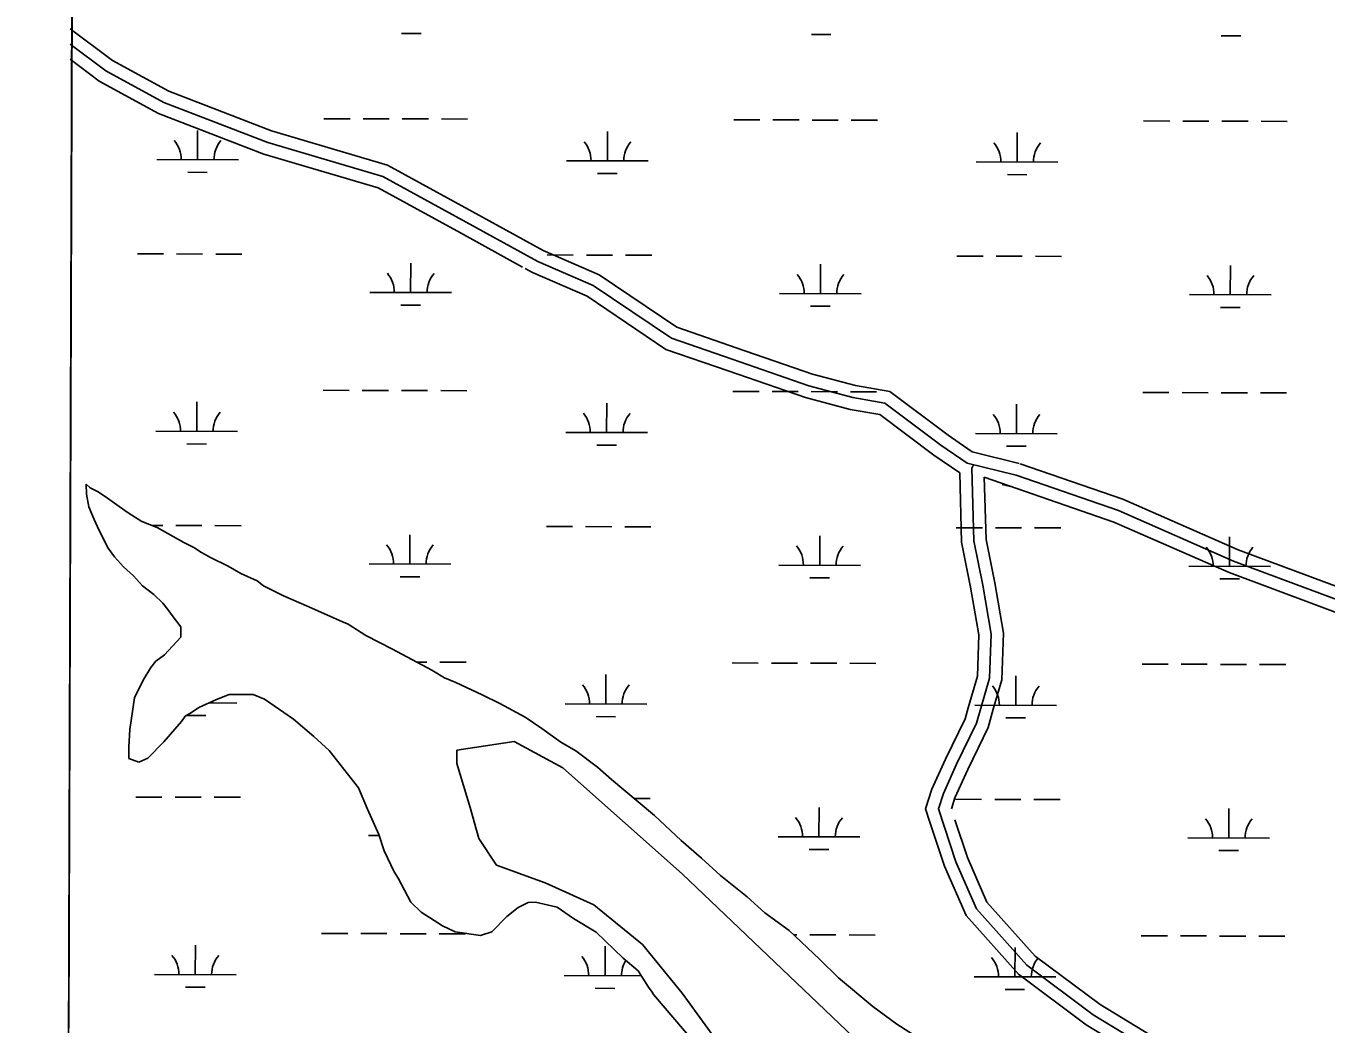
# Model space of a CAD drawing. Extents: x 3161615 to 3199515, y 867541 to 892976.
# Drawn here: x 3165819 to 3167411, y 889360 to 890583 of the extents above; entities that cross this region are included whole.
import ezdxf

# ---------------------------------------------------------------- set-up
doc = ezdxf.new("R2010")
doc.units = 0
for name, color, linetype in [('V-GRID-FRAM', 7, 'Continuous'), ('V-ROAD-CNTR', 7, 'Continuous'), ('V-SITE-VEGE', 7, 'Continuous'), ('V-TOPO-SHOR', 7, 'Continuous'), ('V-WETL-SWMP', 7, 'Continuous')]:
    doc.layers.add(name, color=color, linetype=linetype)

msp = doc.modelspace()

# ---------------------------------------------------------------- linework, layer by layer
at = {"layer": 'V-GRID-FRAM'}
msp.add_lwpolyline([(3165877.4, 891195.5), (3197229, 891108.8), (3197186.7, 872920.9), (3165819.2, 873007.6), (3165877.4, 891195.5)], dxfattribs=at)
at = {"layer": 'V-ROAD-CNTR'}
for points in [[(3165873.4, 890579.3), (3165925.2, 890540.5), (3165994.3, 890502.7), (3166120.1, 890454.2), (3166262, 890412.3), (3166365.8, 890355.5), (3166440.7, 890314.3)], [(3165873.4, 890560.6), (3165917, 890527.8), (3165987.9, 890489.1), (3166115.3, 890439.9), (3166256.2, 890398.4), (3166358.5, 890342.3), (3166446.2, 890294.2), (3166513.7, 890264.8), (3166609.6, 890200.2), (3166684, 890174.5), (3166778.1, 890141.9), (3166831.7, 890127.8), (3166870.9, 890120.9), (3166939.8, 890069.3), (3166972, 890047.2), (3167031.8, 890032.4)], [(3165873.3, 890541.9), (3165908.9, 890515.2), (3165981.6, 890475.4), (3166110.4, 890425.7), (3166250.4, 890384.5), (3166351.3, 890329.2), (3166427.3, 890287.5)], [(3166440.7, 890314.3), (3166452.8, 890307.6), (3166521, 890278), (3166616.4, 890213.7), (3166688.9, 890188.7), (3166782.5, 890156.3), (3166835, 890142.4), (3166877, 890135), (3166948.6, 890081.5), (3166962.1, 890072.2)], [(3166430.7, 890285.6), (3166439.6, 890280.7), (3166506.5, 890251.6), (3166602.9, 890186.6), (3166679.1, 890160.3), (3166773.7, 890127.5), (3166828.5, 890113.1), (3166864.8, 890106.7), (3166931.1, 890057.1), (3166962.8, 890035.3)], [(3166962.1, 890072.2), (3166978.2, 890061.1), (3167035.4, 890046.9)], [(3166979.6, 890045.3), (3166977.6, 890041), (3166980.1, 889952.2), (3166990.9, 889897.9), (3167001.1, 889838), (3166999.4, 889784.1), (3166983.4, 889728.8), (3166958.9, 889678.4), (3166942.8, 889642.7), (3166936.7, 889623.8), (3166958.2, 889558.8), (3166983.3, 889501.4), (3167044.8, 889432.4), (3167126.2, 889371.6), (3167240.3, 889302.2), (3167301.3, 889257.8), (3167412.1, 889190.5)], [(3167036.7, 890046.6), (3167162.5, 890003.1), (3167303.9, 889941.2), (3167465.2, 889881), (3167500.4, 889863.5)], [(3166962.8, 890035.3), (3166965.1, 889950.5), (3166976.1, 889895.2), (3166986.1, 889837), (3166984.4, 889786.4), (3166973.2, 889747.6)], [(3166992.9, 890029.9), (3166995, 889953.9), (3167005.6, 889900.7), (3167016.2, 889839.1), (3167014.3, 889781.7), (3167003.9, 889745.9)], [(3166992.9, 890029.9), (3167151.6, 889975.1), (3167292.6, 889913.4), (3167453.2, 889853.5), (3167485.2, 889837.6)], [(3167031.8, 890032.4), (3167157.1, 889989.1), (3167298.2, 889927.3), (3167459.2, 889867.2), (3167553.8, 889820.2), (3167632.5, 889786.7), (3167708.6, 889755.9), (3167806.9, 889730.3), (3167878.5, 889697.8), (3167953.6, 889657.5), (3168041.5, 889610.2), (3168153, 889535.8), (3168228.2, 889500), (3168314.3, 889455.2), (3168375.5, 889447.9), (3168511.7, 889425.5), (3168663.9, 889405.7), (3168724, 889399.3), (3168892.8, 889382.8)], [(3167014.7, 890021.2), (3167028.2, 890017.8)], [(3166973.2, 889747.6), (3166969.3, 889734.2), (3166945.3, 889684.8), (3166928.8, 889648.1), (3166920.9, 889623.8), (3166926.2, 889607.7)], [(3167003.9, 889745.9), (3166997.4, 889723.4), (3166972.5, 889672.1), (3166956.9, 889637.3), (3166952.5, 889623.9)], [(3166926.2, 889607.7), (3166944.1, 889553.5), (3166970.5, 889493.2), (3167034.6, 889421.3), (3167117.8, 889359.2), (3167232, 889289.7), (3167238.3, 889285.1)], [(3166956.9, 889610.5), (3166972.2, 889564.2), (3166996.1, 889509.6), (3167055, 889443.5), (3167134.6, 889384.1), (3167248.6, 889314.7), (3167259.9, 889306.5)]]:
    msp.add_lwpolyline(points, dxfattribs=at)
at = {"layer": 'V-SITE-VEGE'}
for p, q in [((3165876.9, 891012.6), (3165871.6, 889355.1)), ((3165893.2, 890009.2), (3165893.1, 890021.6)), ((3165893.1, 890021.6), (3165897.7, 890017)), ((3165897.7, 890017), (3165907, 890012.4)), ((3165896.4, 889993.8), (3165893.2, 890009.2)), ((3165907, 890012.4), (3165916.3, 890006.3)), ((3165916.3, 890006.3), (3165933.4, 889994.1)), ((3165902.7, 889978.4), (3165896.4, 889993.8)), ((3165933.4, 889994.1), (3165944.3, 889986.5)), ((3165944.3, 889986.5), (3165961.3, 889975.8)), ((3165909, 889964.6), (3165902.7, 889978.4)), ((3165961.3, 889975.8), (3165979.9, 889968.3)), ((3165979.9, 889968.3), (3166012.4, 889950)), ((3165920, 889943.1), (3165909, 889964.6)), ((3166012.4, 889950), (3166024.8, 889944)), ((3165927.8, 889932.4), (3165920, 889943.1)), ((3166024.8, 889944), (3166034.1, 889937.9)), ((3166034.1, 889937.9), (3166045, 889931.8)), ((3165938.6, 889920.1), (3165927.8, 889932.4)), ((3165951.1, 889909.4), (3165938.6, 889920.1)), ((3166045, 889931.8), (3166066.7, 889921.2)), ((3166066.7, 889921.2), (3166082.2, 889912.1)), ((3165962, 889897.2), (3165951.1, 889909.4)), ((3166082.2, 889912.1), (3166102.3, 889903)), ((3166102.3, 889903), (3166110.1, 889896.9)), ((3165975.9, 889886.5), (3165962, 889897.2)), ((3165986.8, 889875.8), (3165975.9, 889886.5)), ((3166110.1, 889896.9), (3166134.8, 889884.7)), ((3165993.1, 889868.1), (3165986.8, 889875.8)), ((3166134.8, 889884.7), (3166165.8, 889871.1)), ((3166165.8, 889871.1), (3166203, 889854.4)), ((3165999.3, 889858.9), (3165993.1, 889868.1)), ((3166008.7, 889846.7), (3165999.3, 889858.9)), ((3166203, 889854.4), (3166213.8, 889849.9)), ((3166008.8, 889834.3), (3166008.7, 889846.7)), ((3166213.8, 889849.9), (3166235.5, 889836.2)), ((3165988.9, 889812.6), (3166008.8, 889834.3)), ((3166235.5, 889836.2), (3166268, 889819.5)), ((3165978.2, 889804.8), (3165988.9, 889812.6)), ((3166268, 889819.5), (3166316.1, 889793.7)), ((3165962.9, 889781.5), (3165972.1, 889797)), ((3165972.1, 889797), (3165978.2, 889804.8)), ((3166316.1, 889793.7), (3166331.6, 889784.5)), ((3165952.3, 889759.8), (3165962.9, 889781.5)), ((3166331.6, 889784.5), (3166345.5, 889778.5)), ((3166345.5, 889778.5), (3166378, 889763.3)), ((3165946.5, 889721.2), (3165952.3, 889759.8)), ((3166068, 889763.9), (3166052.6, 889757.6)), ((3166097.3, 889764.1), (3166068, 889763.9)), ((3166111.2, 889758), (3166097.3, 889764.1)), ((3166146.9, 889733.7), (3166111.2, 889758)), ((3166378, 889763.3), (3166399.7, 889752.7)), ((3166031.1, 889748.1), (3166021.9, 889741.9)), ((3166052.6, 889757.6), (3166031.1, 889748.1)), ((3166399.7, 889752.7), (3166430.7, 889736)), ((3166009.6, 889731), (3165988.2, 889706.1)), ((3166014.2, 889737.2), (3166009.6, 889731)), ((3166021.9, 889741.9), (3166014.2, 889737.2)), ((3166171.7, 889712.3), (3166146.9, 889733.7)), ((3166430.7, 889736), (3166450.9, 889722.3)), ((3165945.1, 889699.6), (3165946.5, 889721.2)), ((3166190.4, 889695.5), (3166171.7, 889712.3)), ((3166450.9, 889722.3), (3166474.1, 889705.5)), ((3165945.2, 889685.7), (3165945.1, 889699.6)), ((3165988.2, 889706.1), (3165968.4, 889685.9)), ((3166226.3, 889649.5), (3166190.4, 889695.5)), ((3166474.1, 889705.5), (3166492.7, 889694.9)), ((3166492.7, 889694.9), (3166519.1, 889675)), ((3165957.6, 889681.2), (3165945.2, 889685.7)), ((3165968.4, 889685.9), (3165957.6, 889681.2)), ((3166519.1, 889675), (3166536.2, 889659.8)), ((3166237.3, 889623.3), (3166226.3, 889649.5)), ((3166536.2, 889659.8), (3166568.8, 889632.3)), ((3166568.8, 889632.3), (3166589, 889615.5)), ((3166251.4, 889592.6), (3166237.3, 889623.3)), ((3166589, 889615.5), (3166621.7, 889584.9)), ((3166257.7, 889572.6), (3166251.4, 889592.6)), ((3166621.7, 889584.9), (3166646.5, 889563.5)), ((3166270.3, 889546.5), (3166257.7, 889572.6)), ((3166646.5, 889563.5), (3166669.8, 889542.1)), ((3166275, 889538.8), (3166270.3, 889546.5)), ((3166290.7, 889509.6), (3166275, 889538.8)), ((3166669.8, 889542.1), (3166702.5, 889516.1)), ((3166303.1, 889497.4), (3166290.7, 889509.6)), ((3166434.1, 889509.3), (3166421.8, 889503)), ((3166443.4, 889509.4), (3166434.1, 889509.3)), ((3166469.6, 889503.4), (3166443.4, 889509.4)), ((3166489.8, 889489.7), (3166469.6, 889503.4)), ((3166702.5, 889516.1), (3166724.2, 889496.3)), ((3166329.5, 889480.7), (3166303.1, 889497.4)), ((3166408, 889492.1), (3166389.7, 889473.4)), ((3166421.8, 889503), (3166408, 889492.1)), ((3166517.7, 889473), (3166489.8, 889489.7)), ((3166724.2, 889496.3), (3166753.7, 889474.9)), ((3166344.9, 889473.1), (3166329.5, 889480.7)), ((3166375.8, 889468.7), (3166344.9, 889473.1)), ((3166389.7, 889473.4), (3166375.8, 889468.7)), ((3166550.4, 889440.8), (3166517.7, 889473)), ((3166753.7, 889474.9), (3166791, 889439.7)), ((3166569, 889425.6), (3166550.4, 889440.8)), ((3166791, 889439.7), (3166814.3, 889416.8)), ((3166581.5, 889405.6), (3166569, 889425.6)), ((3166814.3, 889416.8), (3166856.3, 889381.7)), ((3166586.2, 889399.5), (3166581.5, 889405.6)), ((3166587.8, 889396.4), (3166586.2, 889399.5)), ((3166654.7, 889318.3), (3166587.8, 889396.4)), ((3166856.3, 889381.7), (3166885.8, 889360.3)), ((3166885.8, 889360.3), (3166935.4, 889328.3))]:
    msp.add_line(p, q, dxfattribs=at)
at = {"layer": 'V-TOPO-SHOR'}
msp.add_lwpolyline([(3166666.3, 889338.4), (3166622.9, 889397.9), (3166574.2, 889457.5), (3166514.7, 889506.2), (3166455.1, 889533.2), (3166395.6, 889554.9), (3166373.9, 889587.4), (3166363.1, 889625.3), (3166346.9, 889679.4), (3166346.9, 889695.6), (3166417.2, 889706.5), (3166476.8, 889674), (3166622.9, 889544.1), (3166850.3, 889327.5)], dxfattribs=at)
at = {"layer": 'V-WETL-SWMP'}
for p, q in [((3165871.6, 889355.1), (3165876.9, 891012.6)), ((3166279.2, 890573.6), (3166303.2, 890573.5)), ((3166781.1, 890572.2), (3166805.1, 890572.1)), ((3167283, 890570.8), (3167307, 890570.7)), ((3166184.1, 890469.2), (3166216.1, 890469.1)), ((3166232.1, 890469.1), (3166264.1, 890469)), ((3166280.1, 890468.9), (3166312.1, 890468.8)), ((3166328.1, 890468.8), (3166360.1, 890468.7)), ((3166686, 890467.8), (3166718, 890467.7)), ((3166734, 890467.7), (3166766, 890467.6)), ((3166782, 890467.5), (3166814, 890467.5)), ((3166830, 890467.4), (3166862, 890467.3)), ((3167187.9, 890466.4), (3167219.9, 890466.3)), ((3167235.9, 890466.3), (3167267.9, 890466.2)), ((3167283.9, 890466.2), (3167315.9, 890466.1)), ((3167331.9, 890466), (3167363.9, 890465.9)), ((3166029.3, 890418.9), (3166029.4, 890454.9)), ((3166531.2, 890417.5), (3166531.3, 890453.5)), ((3167033.1, 890416.1), (3167033.2, 890452.1)), ((3165979.3, 890419), (3166079.3, 890418.7)), ((3166481.2, 890417.6), (3166581.2, 890417.4)), ((3166983.1, 890416.3), (3167083.1, 890416)), ((3166017.3, 890403.5), (3166041.3, 890403.4)), ((3166519.2, 890402.1), (3166543.2, 890402)), ((3167021.1, 890400.7), (3167045.1, 890400.6)), ((3165955.6, 890303.7), (3165987.6, 890303.6)), ((3166003.6, 890303.5), (3166035.6, 890303.4)), ((3166051.6, 890303.4), (3166083.6, 890303.3)), ((3166457.5, 890302.3), (3166489.5, 890302.2)), ((3166505.5, 890302.1), (3166537.5, 890302)), ((3166553.5, 890302), (3166585.5, 890301.9)), ((3166959.4, 890300.9), (3166991.4, 890300.8)), ((3167007.4, 890300.8), (3167039.4, 890300.7)), ((3167055.4, 890300.6), (3167087.4, 890300.5)), ((3166290.3, 890256.3), (3166290.4, 890292.3)), ((3166792.2, 890254.9), (3166792.3, 890290.9)), ((3167294.1, 890253.5), (3167294.2, 890289.5)), ((3166240.3, 890256.4), (3166340.3, 890256.2)), ((3166742.2, 890255.1), (3166842.2, 890254.8)), ((3167244.1, 890253.7), (3167344.1, 890253.4)), ((3166278.3, 890240.9), (3166302.3, 890240.8)), ((3166780.2, 890239.5), (3166804.2, 890239.5)), ((3167282.1, 890238.1), (3167306.1, 890238.1)), ((3166183.1, 890136.5), (3166215.1, 890136.4)), ((3166231.1, 890136.4), (3166263.1, 890136.3)), ((3166279.1, 890136.3), (3166311.1, 890136.2)), ((3166327.1, 890136.1), (3166359.1, 890136)), ((3166685, 890135.1), (3166717, 890135.1)), ((3166733, 890135), (3166765, 890134.9)), ((3166781, 890134.9), (3166813, 890134.8)), ((3166829, 890134.7), (3166861, 890134.7)), ((3167187, 890133.8), (3167219, 890133.7)), ((3167235, 890133.6), (3167267, 890133.5)), ((3167283, 890133.5), (3167315, 890133.4)), ((3167331, 890133.4), (3167363, 890133.3)), ((3166028.4, 890086.2), (3166028.5, 890122.2)), ((3166530.3, 890084.8), (3166530.4, 890120.8)), ((3167032.2, 890083.4), (3167032.3, 890119.4)), ((3165978.4, 890086.4), (3166078.4, 890086.1)), ((3166480.3, 890085), (3166580.3, 890084.7)), ((3166982.2, 890083.6), (3167082.2, 890083.3)), ((3166016.4, 890070.8), (3166040.4, 890070.7)), ((3166518.3, 890069.4), (3166542.3, 890069.4)), ((3167020.2, 890068), (3167044.2, 890068)), ((3165897.7, 890017), (3165893.1, 890021.6)), ((3165893.1, 890021.6), (3165893.2, 890009.2)), ((3165907, 890012.4), (3165897.7, 890017)), ((3165893.2, 890009.2), (3165896.4, 889993.8)), ((3165916.3, 890006.3), (3165907, 890012.4)), ((3165933.4, 889994.1), (3165916.3, 890006.3)), ((3165896.4, 889993.8), (3165902.7, 889978.4)), ((3165944.3, 889986.5), (3165933.4, 889994.1)), ((3165961.3, 889975.8), (3165944.3, 889986.5)), ((3165902.7, 889978.4), (3165909, 889964.6)), ((3165979.9, 889968.3), (3165961.3, 889975.8)), ((3165973.4, 889970.9), (3165986.7, 889970.9)), ((3166012.4, 889950), (3165979.9, 889968.3)), ((3166002.7, 889970.9), (3166034.7, 889970.8)), ((3166050.7, 889970.7), (3166082.7, 889970.6)), ((3166456.6, 889969.6), (3166488.6, 889969.5)), ((3166504.6, 889969.5), (3166536.6, 889969.4)), ((3166552.6, 889969.3), (3166584.6, 889969.2)), ((3166958.5, 889968.2), (3166990.5, 889968.1)), ((3167006.5, 889968.1), (3167038.5, 889968)), ((3167054.5, 889967.9), (3167086.5, 889967.9)), ((3165909, 889964.6), (3165919.9, 889943.1)), ((3166024.8, 889944), (3166012.4, 889950)), ((3166289.4, 889923.6), (3166289.5, 889959.6)), ((3166791.3, 889922.2), (3166791.4, 889958.2)), ((3167293.2, 889920.9), (3167293.3, 889956.9)), ((3165919.9, 889943.1), (3165927.7, 889932.4)), ((3166034.1, 889937.9), (3166024.8, 889944)), ((3166045, 889931.8), (3166034.1, 889937.9)), ((3165927.7, 889932.4), (3165938.6, 889920.1)), ((3165938.6, 889920.1), (3165951.1, 889909.4)), ((3166066.7, 889921.2), (3166045, 889931.8)), ((3166082.2, 889912.1), (3166066.7, 889921.2)), ((3166239.4, 889923.8), (3166339.4, 889923.5)), ((3166741.3, 889922.4), (3166841.3, 889922.1)), ((3167243.2, 889921), (3167343.2, 889920.7)), ((3165951.1, 889909.4), (3165962, 889897.2)), ((3166102.3, 889903), (3166082.2, 889912.1)), ((3166110.1, 889896.9), (3166102.3, 889903)), ((3166277.4, 889908.2), (3166301.4, 889908.2)), ((3166779.3, 889906.8), (3166803.3, 889906.8)), ((3167281.2, 889905.5), (3167305.2, 889905.4)), ((3165962, 889897.2), (3165975.9, 889886.5)), ((3165975.9, 889886.5), (3165986.8, 889875.8)), ((3166134.8, 889884.7), (3166110.1, 889896.9)), ((3165986.8, 889875.8), (3165993.1, 889868.1)), ((3166165.8, 889871.1), (3166134.8, 889884.7)), ((3166203, 889854.4), (3166165.8, 889871.1)), ((3165993.1, 889868.1), (3165999.3, 889858.9)), ((3165999.3, 889858.9), (3166008.7, 889846.7)), ((3166213.8, 889849.9), (3166203, 889854.4)), ((3166008.7, 889846.7), (3166008.8, 889834.3)), ((3166235.5, 889836.2), (3166213.8, 889849.9)), ((3166008.8, 889834.3), (3165988.9, 889812.6)), ((3166268, 889819.5), (3166235.5, 889836.2)), ((3165988.9, 889812.6), (3165978.2, 889804.8)), ((3166316.1, 889793.7), (3166268, 889819.5)), ((3165972.1, 889797), (3165962.9, 889781.5)), ((3165978.2, 889804.8), (3165972.1, 889797)), ((3166297.7, 889803.5), (3166310.2, 889803.5)), ((3166331.6, 889784.5), (3166316.1, 889793.7)), ((3166326.2, 889803.5), (3166358.2, 889803.4)), ((3166684.1, 889802.5), (3166716.1, 889802.4)), ((3166732.1, 889802.3), (3166764.1, 889802.2)), ((3166780.1, 889802.2), (3166812.1, 889802.1)), ((3166828.1, 889802.1), (3166860.1, 889802)), ((3167186, 889801.1), (3167218, 889801)), ((3167234, 889800.9), (3167266, 889800.9)), ((3167282, 889800.8), (3167314, 889800.7)), ((3167330, 889800.7), (3167362, 889800.6)), ((3165962.9, 889781.5), (3165952.3, 889759.8)), ((3166345.5, 889778.5), (3166331.6, 889784.5)), ((3166378, 889763.3), (3166345.5, 889778.5)), ((3166529.4, 889752.2), (3166529.5, 889788.2)), ((3167031.3, 889750.8), (3167031.4, 889786.8)), ((3165952.3, 889759.8), (3165946.5, 889721.2)), ((3166052.6, 889757.6), (3166068, 889763.9)), ((3166068, 889763.9), (3166097.3, 889764.1)), ((3166097.3, 889764.1), (3166111.2, 889758)), ((3166111.2, 889758), (3166146.9, 889733.7)), ((3166399.7, 889752.7), (3166378, 889763.3)), ((3166021.9, 889741.9), (3166031.1, 889748.1)), ((3166031.1, 889748.1), (3166052.6, 889757.6)), ((3166043.3, 889753.5), (3166077.5, 889753.4)), ((3166430.7, 889736), (3166399.7, 889752.7)), ((3166479.4, 889752.3), (3166579.4, 889752)), ((3166981.3, 889750.9), (3167081.3, 889750.6)), ((3165988.2, 889706.1), (3166009.6, 889731)), ((3166009.6, 889731), (3166014.2, 889737.2)), ((3166014.2, 889737.2), (3166021.9, 889741.9)), ((3166015.8, 889738.1), (3166039.4, 889738.1)), ((3166146.9, 889733.7), (3166171.7, 889712.3)), ((3166450.9, 889722.3), (3166430.7, 889736)), ((3166517.4, 889736.8), (3166541.4, 889736.7)), ((3167019.3, 889735.4), (3167043.3, 889735.3)), ((3165946.5, 889721.2), (3165945.1, 889699.6)), ((3166171.7, 889712.3), (3166190.4, 889695.5)), ((3166474.1, 889705.5), (3166450.9, 889722.3)), ((3165945.1, 889699.6), (3165945.2, 889685.7)), ((3165968.4, 889685.9), (3165988.2, 889706.1)), ((3166190.4, 889695.5), (3166226.3, 889649.5)), ((3166492.7, 889694.9), (3166474.1, 889705.5)), ((3166519.1, 889675), (3166492.7, 889694.9)), ((3165945.2, 889685.7), (3165957.6, 889681.2)), ((3165957.6, 889681.2), (3165968.4, 889685.9)), ((3166536.2, 889659.8), (3166519.1, 889675)), ((3166226.3, 889649.5), (3166237.3, 889623.3)), ((3166568.8, 889632.3), (3166536.2, 889659.8)), ((3165953.8, 889638.3), (3165985.8, 889638.2)), ((3166001.8, 889638.2), (3166033.8, 889638.1)), ((3166049.8, 889638), (3166081.8, 889638)), ((3166563.7, 889636.6), (3166583.7, 889636.6)), ((3166589, 889615.5), (3166568.8, 889632.3)), ((3166957.6, 889635.5), (3166989.6, 889635.4)), ((3167005.6, 889635.4), (3167037.6, 889635.3)), ((3167053.6, 889635.3), (3167085.6, 889635.2)), ((3166237.3, 889623.3), (3166251.4, 889592.6)), ((3166621.7, 889584.9), (3166589, 889615.5)), ((3166790.4, 889589.6), (3166790.5, 889625.6)), ((3167292.3, 889588.2), (3167292.4, 889624.2)), ((3166238.5, 889591.1), (3166251.9, 889591.1)), ((3166251.4, 889592.6), (3166257.7, 889572.6)), ((3166646.5, 889563.5), (3166621.7, 889584.9)), ((3166740.4, 889589.7), (3166840.4, 889589.4)), ((3167242.3, 889588.3), (3167342.3, 889588)), ((3166257.7, 889572.6), (3166270.3, 889546.5)), ((3166778.3, 889574.2), (3166802.3, 889574.1)), ((3167280.2, 889572.8), (3167304.2, 889572.7)), ((3166669.8, 889542.1), (3166646.5, 889563.5)), ((3166270.3, 889546.5), (3166275, 889538.8)), ((3166275, 889538.8), (3166290.7, 889509.6)), ((3166702.5, 889516.1), (3166669.8, 889542.1)), ((3166290.7, 889509.6), (3166303.1, 889497.4)), ((3166421.8, 889503), (3166434.1, 889509.3)), ((3166434.1, 889509.3), (3166443.4, 889509.4)), ((3166443.4, 889509.4), (3166469.6, 889503.4)), ((3166469.6, 889503.4), (3166489.8, 889489.7)), ((3166724.2, 889496.3), (3166702.5, 889516.1)), ((3166303.1, 889497.4), (3166329.5, 889480.7)), ((3166389.7, 889473.4), (3166408, 889492.1)), ((3166408, 889492.1), (3166421.8, 889503)), ((3166489.8, 889489.7), (3166517.7, 889473)), ((3166753.7, 889474.9), (3166724.2, 889496.3)), ((3166329.5, 889480.7), (3166344.9, 889473.1)), ((3166344.9, 889473.1), (3166375.8, 889468.7)), ((3166375.8, 889468.7), (3166389.7, 889473.4)), ((3166517.7, 889473), (3166550.4, 889440.8)), ((3166791, 889439.7), (3166753.7, 889474.9)), ((3166026.6, 889420.9), (3166026.7, 889456.9)), ((3166181.3, 889471.2), (3166213.3, 889471.1)), ((3166229.3, 889471), (3166261.3, 889471)), ((3166277.3, 889470.9), (3166309.3, 889470.8)), ((3166325.3, 889470.8), (3166357.3, 889470.7)), ((3166759.3, 889469.6), (3166763.2, 889469.6)), ((3166779.2, 889469.5), (3166811.2, 889469.4)), ((3166827.2, 889469.4), (3166859.2, 889469.3)), ((3167185.1, 889468.4), (3167217.1, 889468.3)), ((3167233.1, 889468.3), (3167265.1, 889468.2)), ((3167281.1, 889468.1), (3167313.1, 889468.1)), ((3167329.1, 889468), (3167361.1, 889467.9)), ((3166528.5, 889419.5), (3166528.6, 889455.5)), ((3166550.4, 889440.8), (3166569, 889425.6)), ((3166814.3, 889416.8), (3166791, 889439.7)), ((3167030.4, 889418.1), (3167030.5, 889454.1)), ((3166569, 889425.6), (3166581.5, 889405.6)), ((3165976.6, 889421), (3166076.6, 889420.7)), ((3166478.5, 889419.6), (3166572.9, 889419.4)), ((3166856.3, 889381.7), (3166814.3, 889416.8)), ((3166980.4, 889418.2), (3167080.4, 889418)), ((3166014.5, 889405.5), (3166038.5, 889405.4)), ((3166516.4, 889404.1), (3166540.4, 889404)), ((3166581.5, 889405.6), (3166586.2, 889399.5)), ((3166586.2, 889399.5), (3166587.8, 889396.4)), ((3166587.8, 889396.4), (3166654.7, 889318.3)), ((3167018.3, 889402.7), (3167042.3, 889402.6)), ((3166885.8, 889360.3), (3166856.3, 889381.7))]:
    msp.add_line(p, q, dxfattribs=at)
for centre, start, end in [((3165974.1, 890419.5), 359.0699, 40.6135), ((3166084.6, 890419.2), 139.0699, 180.6135), ((3166476, 890418.1), 359.0699, 40.6135), ((3166586.5, 890417.8), 139.0699, 180.6135), ((3166977.9, 890416.7), 359.0699, 40.6135), ((3167088.4, 890416.4), 139.0699, 180.6135), ((3166235.1, 890256.9), 359.0699, 40.6135), ((3166345.6, 890256.6), 139.0699, 180.6135), ((3166737, 890255.5), 359.0699, 40.6135), ((3166847.5, 890255.2), 139.0699, 180.6135), ((3167238.9, 890254.2), 359.0699, 40.6135), ((3167349.4, 890253.9), 139.0699, 180.6135), ((3165973.2, 890086.8), 359.0699, 40.6135), ((3166083.7, 890086.5), 139.0699, 180.6135), ((3166475.1, 890085.5), 359.0699, 40.6135), ((3166585.6, 890085.1), 139.0699, 180.6135), ((3166977, 890084.1), 359.0699, 40.6135), ((3167087.5, 890083.8), 139.0699, 180.6135), ((3166234.2, 889924.3), 359.0699, 40.6135), ((3166344.6, 889924), 139.0699, 180.6135), ((3166736.1, 889922.9), 359.0699, 40.6135), ((3166846.5, 889922.6), 139.0699, 180.6135), ((3167238, 889921.5), 359.0699, 40.6135), ((3167348.5, 889921.2), 139.0699, 180.6135), ((3166474.2, 889752.8), 359.0699, 40.6135), ((3166584.6, 889752.5), 139.0699, 180.6135), ((3166976.1, 889751.4), 359.0699, 40.6135), ((3167086.5, 889751.1), 139.0699, 180.6135), ((3166082.7, 889753.9), 177.6045, 180.6135), ((3166735.1, 889590.2), 359.0699, 40.6135), ((3166845.6, 889589.9), 139.0699, 180.6135), ((3167237.1, 889588.8), 359.0699, 40.6135), ((3167347.5, 889588.5), 139.0699, 180.6135), ((3165971.3, 889421.5), 359.0699, 40.6135), ((3166081.8, 889421.2), 139.0699, 180.6135), ((3166473.2, 889420.1), 359.0699, 40.6135), ((3166975.1, 889418.7), 359.0699, 40.6135), ((3167085.6, 889418.4), 139.0699, 180.6135), ((3166583.7, 889419.8), 148.6122, 180.6135)]:
    msp.add_arc(centre, 35.2, start, end, dxfattribs=at)

doc.saveas('drawing.dxf')
